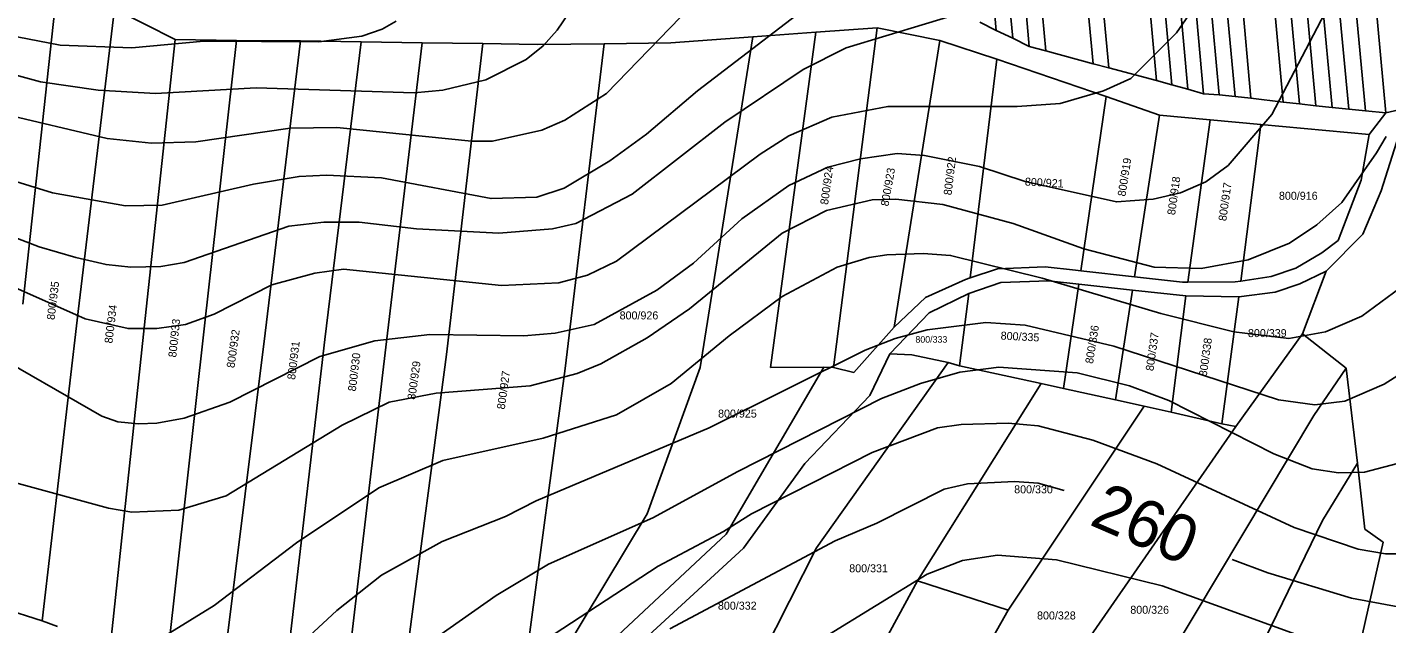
# Model space of a CAD drawing. Extents: x -555860 to -552701, y -1187050 to -1182291.
# Drawn here: x -554604.1 to -554315.4, y -1185900.9 to -1185774.2 of the extents above; entities that cross this region are included whole.
import ezdxf

# ---------------------------------------------------------------- set-up
doc = ezdxf.new("R2010")
doc.units = 0
for name, color, linetype in [('LEG_2b', 7, 'Continuous'), ('Level 40', 7, 'Continuous'), ('Level 41', 7, 'Continuous'), ('navrh_BV', 7, 'Continuous')]:
    doc.layers.add(name, color=color, linetype=linetype)

msp = doc.modelspace()

# ---------------------------------------------------------------- linework, layer by layer
at = {"layer": 'Level 40'}
for points in [[(-554658.13, -1185751.97), (-554633.59, -1185778.59), (-554627.76, -1185783.17), (-554618.75, -1185788.71), (-554609.88, -1185792.45), (-554587.14, -1185797.86), (-554577.71, -1185798.83), (-554568.28, -1185798.55), (-554548.31, -1185795.64), (-554538.33, -1185795.51), (-554509.77, -1185798.42), (-554505.33, -1185798.42), (-554494.79, -1185796.06), (-554489.94, -1185793.98), (-554481.07, -1185788.3), (-554465.4, -1185772.07)], [(-554315.47, -1185797.4), (-554317.56, -1185800.9), (-554324.94, -1185811.45), (-554330.21, -1185816.17), (-554336.03, -1185820.05), (-554344.77, -1185823.65), (-554354.75, -1185825.45), (-554364.73, -1185825.18), (-554379.71, -1185821.3), (-554394.68, -1185815.89), (-554409.66, -1185811.87), (-554419.64, -1185810.76), (-554424.63, -1185810.9), (-554434.34, -1185813.11), (-554443.77, -1185817.97), (-554463.45, -1185834.05), (-554472.47, -1185840.15), (-554482.31, -1185845.7), (-554487.3, -1185847.78), (-554497.29, -1185850.41), (-554517.25, -1185851.94), (-554527.24, -1185853.88), (-554537.22, -1185858.73), (-554561.9, -1185873.71), (-554571.89, -1185876.76), (-554581.87, -1185877.18), (-554586.86, -1185876.34), (-554606.83, -1185870.93)], [(-554467.61, -1185901.99), (-554432.53, -1185883.28), (-554423.66, -1185879.53), (-554409.38, -1185872.32), (-554404.39, -1185871.21), (-554394.4, -1185870.66), (-554389.41, -1185871.07), (-554383.85, -1185872.64)], [(-554348.19, -1185887.23), (-554340.6, -1185890.07), (-554322.86, -1185895.48), (-554309.55, -1185897.97), (-554306.25, -1185898.27), (-554300.95, -1185897.97), (-554297.62, -1185897.42), (-554291.24, -1185894.09)]]:
    msp.add_lwpolyline(points, dxfattribs=at)
at = {"layer": 'Level 41'}
for points in [[(-554630.12, -1185771.93), (-554624.3, -1185776.65), (-554617.36, -1185780.67), (-554610.43, -1185783.3), (-554601.28, -1185785.8), (-554589.08, -1185787.6), (-554576.88, -1185788.3), (-554555.52, -1185787.05), (-554521.97, -1185788.16), (-554515.87, -1185787.6), (-554506.72, -1185785.38), (-554498.12, -1185781.08), (-554494.51, -1185778.17), (-554491.6, -1185774.85), (-554478.01, -1185754.88)], [(-554436.14, -1185768.05), (-554461.79, -1185787.74), (-554472.61, -1185796.89), (-554480.37, -1185802.58), (-554490.08, -1185808.4), (-554495.9, -1185810.34), (-554505.61, -1185810.62), (-554528.9, -1185806.18), (-554540.55, -1185805.63), (-554546.37, -1185805.91), (-554556.08, -1185807.57), (-554575.49, -1185812.01), (-554583.26, -1185812.14), (-554598.79, -1185809.37), (-554612.37, -1185805.21), (-554624.57, -1185799.8), (-554636.78, -1185791.34), (-554661.46, -1185768.74)], [(-554355.44, -1185768.75), (-554360.02, -1185775.4), (-554369.72, -1185785.11), (-554375.55, -1185787.74), (-554384.7, -1185790.38), (-554393.85, -1185791.07), (-554421.3, -1185791.07), (-554433.23, -1185793.29), (-554442.38, -1185797.31), (-554448.48, -1185801.19), (-554478.98, -1185823.93), (-554485.09, -1185826.84), (-554491.19, -1185828.51), (-554503.39, -1185829.06), (-554536.94, -1185825.59), (-554543.04, -1185826.43), (-554552.2, -1185828.92), (-554564.4, -1185835.16), (-554570.5, -1185837.38), (-554576.6, -1185838.21), (-554582.7, -1185838.21), (-554591.85, -1185836.13), (-554614.59, -1185826.01)], [(-554620.97, -1185813.39), (-554601.56, -1185820.88), (-554593.79, -1185823.1), (-554587.37, -1185824.62), (-554582.15, -1185825.18), (-554575.77, -1185825.04), (-554570.78, -1185824.21), (-554548.59, -1185816.44), (-554541.1, -1185815.61), (-554533.62, -1185815.61), (-554521.41, -1185817), (-554503.94, -1185817.97), (-554492.57, -1185817), (-554487.58, -1185815.89), (-554475.66, -1185809.65), (-554455.97, -1185794.4), (-554439.33, -1185783.16), (-554430.18, -1185778.59), (-554404.94, -1185770.96)], [(-554525.78, -1185772.89), (-554528.75, -1185774.62), (-554533.06, -1185776.09), (-554542.21, -1185777.34), (-554566.62, -1185777.2), (-554581.87, -1185778.59), (-554597.12, -1185778.03), (-554606.27, -1185776.23), (-554616.53, -1185771.52)], [(-554613.2, -1185842.51), (-554588.25, -1185856.79), (-554584.89, -1185858.03), (-554580.48, -1185858.46), (-554576.6, -1185858.32), (-554570.78, -1185857.21), (-554561.07, -1185853.88), (-554541.94, -1185844.17), (-554530.29, -1185840.84), (-554518.64, -1185839.46), (-554498.67, -1185839.74), (-554492.02, -1185839.18), (-554483.7, -1185837.38), (-554470.39, -1185830.03), (-554462.62, -1185824.34), (-554452.36, -1185814.92), (-554442.38, -1185807.84), (-554434.06, -1185803.96), (-554427.13, -1185802.16), (-554419.36, -1185801.05), (-554413.54, -1185801.47), (-554401.89, -1185803.82), (-554392.19, -1185807.01), (-554372.77, -1185811.31), (-554365.01, -1185810.76), (-554359.19, -1185809.37), (-554353.79, -1185807.05), (-554349.06, -1185803.55), (-554339.77, -1185792.73), (-554328.54, -1185771.24)], [(-554311.21, -1185828.64), (-554320.64, -1185835.58), (-554328.4, -1185838.91), (-554336.17, -1185840.29), (-554347.82, -1185838.91), (-554363.34, -1185835.02), (-554388.58, -1185827.53), (-554407.99, -1185822.68), (-554413.82, -1185822.27), (-554421.58, -1185822.54), (-554425.28, -1185823.14), (-554432.12, -1185825.18), (-554443.77, -1185831.42), (-554455, -1185839.74), (-554467.34, -1185849.86), (-554478.98, -1185856.51), (-554494.51, -1185861.51), (-554515.87, -1185866.22), (-554529.46, -1185872.04), (-554546.93, -1185883.69), (-554564.4, -1185897), (-554579.93, -1185906.57)], [(-554549.15, -1185908.09), (-554538.33, -1185898.11), (-554528.9, -1185890.62), (-554516.01, -1185883.41), (-554502.56, -1185878.15), (-554496.04, -1185874.82), (-554459.3, -1185859.29), (-554426.16, -1185842.79), (-554419.78, -1185840.29), (-554412.98, -1185838.49), (-554400.51, -1185836.96), (-554392.19, -1185837.52), (-554373.33, -1185841.96), (-554338.39, -1185853.32), (-554330.62, -1185854.43), (-554324.24, -1185853.6), (-554315.92, -1185850), (-554308.44, -1185845.28)], [(-554311.77, -1185866.5), (-554320.08, -1185868.72), (-554325.63, -1185868.85), (-554331.18, -1185868.02), (-554339.36, -1185864.83), (-554361.68, -1185853.46), (-554370, -1185850.41), (-554381.09, -1185847.64), (-554397.73, -1185846.39), (-554406.05, -1185847.5), (-554414.37, -1185849.86), (-554422.69, -1185853.05), (-554453.2, -1185868.58), (-554471.22, -1185878.42), (-554493.41, -1185888.27), (-554504.5, -1185894.92), (-554526.68, -1185910.45)], [(-554497.7, -1185906.71), (-554470.11, -1185888.68), (-554456.24, -1185881.33), (-554450.28, -1185877.59), (-554424.63, -1185864.56), (-554410.77, -1185859.29), (-554405.77, -1185858.59), (-554395.79, -1185858.32), (-554389.41, -1185858.87), (-554377.77, -1185861.92), (-554364.18, -1185866.91), (-554335.06, -1185880.5), (-554321.47, -1185885.08), (-554315.65, -1185886.05), (-554309.27, -1185886.05)], [(-554323.41, -1185907.26), (-554363.07, -1185892.84), (-554385.53, -1185887.3), (-554398.01, -1185886.32), (-554405.5, -1185887.44), (-554412.98, -1185890.35), (-554434.61, -1185903.66)]]:
    msp.add_lwpolyline(points, dxfattribs=at)
at = {"layer": 'navrh_BV'}
for p, q in [((-554398.3, -1185774.89), (-554408.77, -1185659.15)), ((-554394.8, -1185776.52), (-554405.55, -1185659.47)), ((-554391.28, -1185778.28), (-554402.2, -1185659.85)), ((-554387.76, -1185779.21), (-554398.56, -1185660.34)), ((-554377.75, -1185782.01), (-554388.66, -1185661.3)), ((-554374.38, -1185782.84), (-554385.55, -1185661.75)), ((-554364.28, -1185785.56), (-554375.51, -1185662.92)), ((-554361.04, -1185786.44), (-554372.25, -1185663.26)), ((-554357.6, -1185787.4), (-554368.92, -1185663.64)), ((-554354.3, -1185788.35), (-554365.49, -1185664.03)), ((-554350.95, -1185788.56), (-554362.22, -1185664.41)), ((-554347.59, -1185788.89), (-554358.93, -1185664.71)), ((-554344.21, -1185789.3), (-554355.48, -1185665.08)), ((-554337.37, -1185790.13), (-554348.7, -1185665.94)), ((-554333.88, -1185790.46), (-554345.41, -1185666.28)), ((-554330.42, -1185790.93), (-554341.84, -1185666.73)), ((-554326.94, -1185791.26), (-554338.49, -1185667.11)), ((-554323.43, -1185791.64), (-554335, -1185667.51)), ((-554319.91, -1185791.94), (-554331.47, -1185667.84)), ((-554327.06, -1185668.41), (-554315.57, -1185792.41)), ((-554597.21, -1185760.72), (-554605.08, -1185833.04)), ((-554593.28, -1185834.57), (-554585.58, -1185770.33)), ((-554572.68, -1185776.8), (-554585.58, -1185770.33)), ((-554436.66, -1185775.27), (-554450, -1185776.27)), ((-554446.24, -1185846.48), (-554436.66, -1185775.27)), ((-554423.57, -1185774.34), (-554436.66, -1185775.27)), ((-554432.85, -1185846.48), (-554423.57, -1185774.34)), ((-554410.27, -1185777.06), (-554423.57, -1185774.34)), ((-554401.79, -1185773.17), (-554398.3, -1185774.89)), ((-554398.3, -1185774.89), (-554394.8, -1185776.52)), ((-554572.68, -1185776.8), (-554579.08, -1185836.1)), ((-554559.68, -1185777), (-554572.68, -1185776.8)), ((-554566.44, -1185837.65), (-554559.68, -1185777)), ((-554546.11, -1185777.12), (-554559.68, -1185777)), ((-554546.11, -1185777.12), (-554553.61, -1185839.17)), ((-554533.19, -1185777.32), (-554546.11, -1185777.12)), ((-554540.88, -1185840.52), (-554533.19, -1185777.32)), ((-554520.27, -1185777.5), (-554533.19, -1185777.32)), ((-554520.27, -1185777.5), (-554527.98, -1185842.13)), ((-554507.34, -1185777.69), (-554520.27, -1185777.5)), ((-554515.09, -1185843.73), (-554507.34, -1185777.69)), ((-554495.73, -1185777.86), (-554507.34, -1185777.69)), ((-554481.55, -1185777.76), (-554495.73, -1185777.86)), ((-554489.9, -1185846.67), (-554481.55, -1185777.76)), ((-554467.41, -1185777.56), (-554481.55, -1185777.76)), ((-554450, -1185776.27), (-554467.41, -1185777.56)), ((-554461.17, -1185846.45), (-554450, -1185776.27)), ((-554419.96, -1185837.94), (-554410.27, -1185777.06)), ((-554398.21, -1185780.97), (-554410.27, -1185777.06)), ((-554394.8, -1185776.52), (-554391.28, -1185778.28)), ((-554391.28, -1185778.28), (-554387.76, -1185779.21)), ((-554398.21, -1185780.97), (-554403.84, -1185827.46)), ((-554398.21, -1185780.97), (-554374.99, -1185788.95)), ((-554387.76, -1185779.21), (-554377.75, -1185782.01)), ((-554374.38, -1185782.84), (-554377.75, -1185782.01)), ((-554364.28, -1185785.56), (-554374.38, -1185782.84)), ((-554361.04, -1185786.44), (-554364.28, -1185785.56)), ((-554357.6, -1185787.4), (-554361.04, -1185786.44)), ((-554374.99, -1185788.95), (-554380.35, -1185825.96)), ((-554363.64, -1185792.92), (-554374.99, -1185788.95)), ((-554354.3, -1185788.35), (-554357.6, -1185787.4)), ((-554350.95, -1185788.56), (-554354.3, -1185788.35)), ((-554347.59, -1185788.89), (-554350.95, -1185788.56)), ((-554344.21, -1185789.3), (-554347.59, -1185788.89)), ((-554337.37, -1185790.13), (-554344.21, -1185789.3)), ((-554333.88, -1185790.46), (-554337.37, -1185790.13)), ((-554363.64, -1185792.92), (-554368.94, -1185827.22)), ((-554352.89, -1185793.87), (-554363.64, -1185792.92)), ((-554330.42, -1185790.93), (-554333.88, -1185790.46)), ((-554326.94, -1185791.26), (-554330.42, -1185790.93)), ((-554323.43, -1185791.64), (-554326.94, -1185791.26)), ((-554319.91, -1185791.94), (-554323.43, -1185791.64)), ((-554315.57, -1185792.41), (-554319.91, -1185791.94)), ((-554319.09, -1185797), (-554315.57, -1185792.41)), ((-554316.53, -1185808.94), (-554310.99, -1185791.3)), ((-554315.57, -1185792.41), (-554310.99, -1185791.3)), ((-554352.89, -1185793.87), (-554357.64, -1185828.34)), ((-554342.14, -1185794.84), (-554352.89, -1185793.87)), ((-554342.14, -1185794.84), (-554346.36, -1185828.13)), ((-554319.09, -1185797), (-554342.14, -1185794.84)), ((-554320.77, -1185806.68), (-554319.09, -1185797)), ((-554325.71, -1185819.51), (-554320.77, -1185806.68)), ((-554320.47, -1185818.13), (-554316.53, -1185808.94)), ((-554328.23, -1185826.04), (-554320.47, -1185818.13)), ((-554329.18, -1185822.1), (-554325.71, -1185819.51)), ((-554329.18, -1185822.1), (-554334.66, -1185825.38)), ((-554403.84, -1185827.46), (-554404.87, -1185827.8)), ((-554398.02, -1185825.52), (-554403.84, -1185827.46)), ((-554387.93, -1185825.13), (-554398.02, -1185825.52)), ((-554381.48, -1185825.83), (-554387.93, -1185825.13)), ((-554380.35, -1185825.96), (-554381.48, -1185825.83)), ((-554368.94, -1185827.22), (-554380.35, -1185825.96)), ((-554358.75, -1185828.34), (-554368.94, -1185827.22)), ((-554339.89, -1185827.17), (-554346.36, -1185828.13)), ((-554334.66, -1185825.38), (-554339.89, -1185827.17)), ((-554333.86, -1185828.69), (-554328.23, -1185826.04)), ((-554333.27, -1185839.34), (-554328.23, -1185826.04)), ((-554404.87, -1185827.8), (-554413.32, -1185831.6)), ((-554404.15, -1185830.74), (-554397.31, -1185828.44)), ((-554397.31, -1185828.44), (-554387.22, -1185828.05)), ((-554387.22, -1185828.05), (-554380.76, -1185828.8)), ((-554383.99, -1185850.91), (-554380.76, -1185828.8)), ((-554380.76, -1185828.8), (-554369.37, -1185830.03)), ((-554372.97, -1185853.36), (-554369.37, -1185830.03)), ((-554369.37, -1185830.03), (-554358.04, -1185831.26)), ((-554357.64, -1185828.34), (-554358.75, -1185828.34)), ((-554347.54, -1185828.3), (-554357.64, -1185828.34)), ((-554346.36, -1185828.13), (-554347.54, -1185828.3)), ((-554346.78, -1185831.44), (-554339.09, -1185830.47)), ((-554339.09, -1185830.47), (-554333.86, -1185828.69)), ((-554413.32, -1185831.6), (-554419.96, -1185837.94)), ((-554412.52, -1185834.9), (-554404.15, -1185830.74)), ((-554406.1, -1185846.11), (-554404.15, -1185830.74)), ((-554361.17, -1185856), (-554358.04, -1185831.26)), ((-554358.04, -1185831.26), (-554346.78, -1185831.44)), ((-554350.36, -1185858.46), (-554346.78, -1185831.44)), ((-554600.93, -1185900.32), (-554593.28, -1185834.57)), ((-554579.08, -1185836.1), (-554586.47, -1185905.28)), ((-554420.89, -1185843.55), (-554412.52, -1185834.9)), ((-554574.49, -1185909.16), (-554566.44, -1185837.65)), ((-554553.61, -1185839.17), (-554562.81, -1185913.1)), ((-554419.96, -1185837.94), (-554428.52, -1185847.58)), ((-554549.88, -1185917.32), (-554540.88, -1185840.52)), ((-554347.41, -1185858.98), (-554333.27, -1185839.34)), ((-554324.01, -1185846.65), (-554333.27, -1185839.34)), ((-554527.98, -1185842.13), (-554537.33, -1185921.55)), ((-554525.88, -1185925.21), (-554515.09, -1185843.73)), ((-554420.89, -1185843.55), (-554425.18, -1185852.42)), ((-554416.23, -1185843.8), (-554420.89, -1185843.55)), ((-554408.53, -1185845.41), (-554416.23, -1185843.8)), ((-554500.17, -1185923.5), (-554489.9, -1185846.67)), ((-554472.43, -1185877.59), (-554461.17, -1185846.45)), ((-554455.67, -1185881.87), (-554434.91, -1185846.42)), ((-554434.91, -1185846.42), (-554446.24, -1185846.48)), ((-554436.45, -1185884.75), (-554408.53, -1185845.41)), ((-554434.91, -1185846.42), (-554432.85, -1185846.48)), ((-554432.85, -1185846.48), (-554428.52, -1185847.58)), ((-554406.1, -1185846.11), (-554408.53, -1185845.41)), ((-554388.8, -1185849.91), (-554406.1, -1185846.11)), ((-554330.84, -1185856.69), (-554324.01, -1185846.65)), ((-554321.61, -1185866.77), (-554324.01, -1185846.65)), ((-554388.8, -1185849.91), (-554415.06, -1185891.76)), ((-554383.99, -1185850.91), (-554388.8, -1185849.91)), ((-554425.18, -1185852.42), (-554438.95, -1185866.86)), ((-554372.97, -1185853.36), (-554383.99, -1185850.91)), ((-554366.92, -1185854.67), (-554372.97, -1185853.36)), ((-554395.75, -1185898.01), (-554366.92, -1185854.67)), ((-554361.17, -1185856), (-554366.92, -1185854.67)), ((-554350.36, -1185858.46), (-554361.17, -1185856)), ((-554378.27, -1185903.52), (-554347.41, -1185858.98)), ((-554363.91, -1185911.92), (-554330.84, -1185856.69)), ((-554347.41, -1185858.98), (-554350.36, -1185858.46)), ((-554438.95, -1185866.86), (-554451.96, -1185884.87)), ((-554329, -1185878.96), (-554321.61, -1185866.77)), ((-554321.61, -1185866.77), (-554320.04, -1185880.82)), ((-554500.17, -1185923.5), (-554472.43, -1185877.59)), ((-554342.39, -1185906.52), (-554329, -1185878.96)), ((-554500.17, -1185923.5), (-554455.67, -1185881.87)), ((-554320.04, -1185880.82), (-554316.14, -1185883.56)), ((-554451.96, -1185884.87), (-554491.07, -1185920.74)), ((-554459.98, -1185931.02), (-554436.45, -1185884.75)), ((-554316.14, -1185883.56), (-554320.51, -1185903.04)), ((-554415.06, -1185891.76), (-554439.82, -1185937.69)), ((-554395.75, -1185898.01), (-554415.06, -1185891.76)), ((-554609.36, -1185897.59), (-554600.93, -1185900.32)), ((-554421.6, -1185943.65), (-554395.75, -1185898.01)), ((-554600.93, -1185900.32), (-554597.7, -1185901.52))]:
    msp.add_line(p, q, dxfattribs=at)

# ---------------------------------------------------------------- texts
at = {"layer": 'LEG_2b'}
for s, rotation, p in [('800/924', 82, (-554434.03, -1185811.99)), ('800/923', 80, (-554421.2, -1185812.33)), ('800/922', 83, (-554407.82, -1185809.97)), ('800/919', 81, (-554370.88, -1185810.23)), ('800/921', 357, (-554392.25, -1185807.84)), ('800/918', 82, (-554360.33, -1185814.18)), ('800/917', 82, (-554349.46, -1185815.46)), ('800/935', 83, (-554598.32, -1185836.45)), ('800/934', 83, (-554586.05, -1185841.44)), ('800/933', 84, (-554572.48, -1185844.41)), ('800/932', 82, (-554560.12, -1185846.67)), ('800/335', 357, (-554397.4, -1185840.54)), ('800/336', 81, (-554377.76, -1185845.77)), ('800/337', 82, (-554364.92, -1185847.31)), ('800/931', 83, (-554547.23, -1185849.15)), ('800/338', 82, (-554353.6, -1185848.45)), ('800/930', 83, (-554534.34, -1185851.63)), ('800/929', 82, (-554521.71, -1185853.38)), ('800/927', 82, (-554502.71, -1185855.47))]:
    msp.add_text(s, height=1.7, rotation=rotation, dxfattribs=at).set_placement(p)
for s, height, p in [('800/916', 1.7, (-554338.26, -1185810.86)), ('800/926', 1.7, (-554478.3, -1185836.27)), ('800/339', 1.7, (-554344.84, -1185840.03)), ('800/333', 1.4, (-554415.47, -1185841.22)), ('800/925', 1.7, (-554457.39, -1185857.12)), ('800/330', 1.7, (-554394.5, -1185873.21)), ('800/331', 1.7, (-554429.53, -1185889.98)), ('800/332', 1.7, (-554457.42, -1185897.92)), ('800/328', 1.7, (-554389.64, -1185900)), ('800/326', 1.7, (-554369.83, -1185898.79))]:
    msp.add_text(s, height=height, dxfattribs=at).set_placement(p)
at = {"layer": 'Level 40'}
msp.add_text('260', height=10, rotation=336.6206, dxfattribs=at).set_placement((-554378.79, -1185879.77))

doc.saveas('drawing.dxf')
